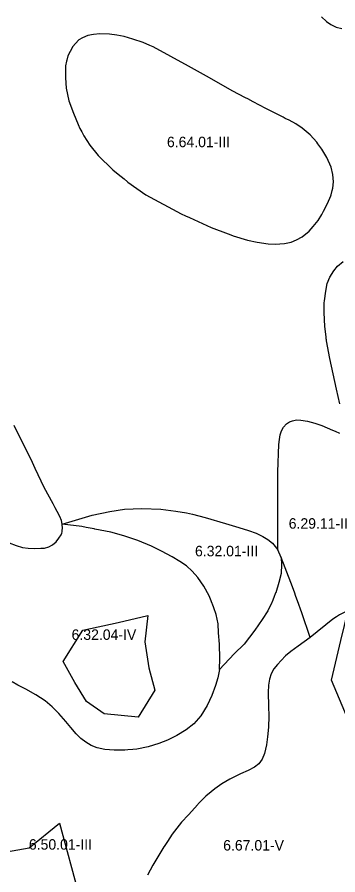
# Model space of a CAD drawing. Extents: x -555156 to -540209, y -1046851 to -1035695.
# Drawn here: x -541141 to -540835, y -1039776 to -1038957 of the extents above; entities that cross this region are included whole.
import ezdxf

# ---------------------------------------------------------------- set-up
doc = ezdxf.new("R2010")
doc.units = 0
for name, color, linetype in [('Vrstva 27', 7, 'Continuous'), ('Vrstva 28', 7, 'Continuous'), ('Vrstva 29', 7, 'Continuous')]:
    doc.layers.add(name, color=color, linetype=linetype)

msp = doc.modelspace()

# ---------------------------------------------------------------- linework, layer by layer
at = {"layer": 'Vrstva 28'}
for points in [[(-540850.82, -1038957.01), (-540845.89, -1038961.64), (-540841.85, -1038964.33), (-540836.63, -1038966.87), (-540831.4, -1038968.37)], [(-540885.92, -1039173.41), (-540879.64, -1039172.21), (-540874.56, -1039170.12), (-540869.04, -1039167.13), (-540862.47, -1039161.75), (-540858.62, -1039157.41), (-540853.99, -1039151.59), (-540850.25, -1039145.91), (-540848.63, -1039142.76), (-540844.88, -1039135.45), (-540841.79, -1039127.94), (-540841.44, -1039127.08), (-540840.49, -1039123), (-540839.95, -1039120.65), (-540839.35, -1039114.52), (-540839.72, -1039107.76), (-540841.52, -1039100.59), (-540845.55, -1039091.47), (-540850.33, -1039083.55), (-540854.04, -1039078.48), (-540855.26, -1039076.82), (-540858.33, -1039073.3), (-540861.38, -1039069.8), (-540869, -1039063.37), (-540875.12, -1039059.34), (-540881.63, -1039055.93), (-540885.25, -1039054.04), (-540887.19, -1039053.02), (-540903.92, -1039044.51), (-540915.79, -1039038.29), (-540921.06, -1039035.52), (-540923.03, -1039034.49), (-540935.95, -1039027.65), (-540957.65, -1039015.35), (-540977.52, -1039004.11), (-541011.37, -1038985.8), (-541014.41, -1038984.45), (-541020.76, -1038981.63), (-541030.57, -1038978.47), (-541038.77, -1038976.08), (-541045.77, -1038974.54), (-541052.77, -1038973.6), (-541062.15, -1038973.26), (-541068.04, -1038973.94), (-541073.42, -1038974.97), (-541078.8, -1038977.19), (-541082.04, -1038979.24), (-541085.37, -1038982.57), (-541087.76, -1038985.56), (-541090.41, -1038990.17), (-541092.54, -1038994.35), (-541093.73, -1038998.42), (-541093.99, -1038999.31), (-541094.76, -1039003.83), (-541095.02, -1039009.98), (-541094.93, -1039015.36), (-541094.12, -1039025.12), (-541091.58, -1039037.23), (-541087.4, -1039049.19), (-541082.92, -1039059.8), (-541081.08, -1039063.59), (-541079.39, -1039067.05), (-541077.54, -1039070.86), (-541071.72, -1039079.67), (-541063.65, -1039089.39), (-541049.64, -1039103.04), (-541044.51, -1039107.31), (-541039.03, -1039111.87), (-541035.81, -1039114.55), (-541035.45, -1039114.85), (-541018.27, -1039127.1), (-540984.65, -1039145.16), (-540980.33, -1039147.12), (-540976.61, -1039148.81), (-540955.97, -1039158.16), (-540939.85, -1039164.36), (-540937.3, -1039165.34), (-540934.8, -1039166.13), (-540921.17, -1039170.42), (-540912.06, -1039172.36), (-540901.45, -1039173.85)], [(-540901.45, -1039173.85), (-540894.73, -1039174.15), (-540885.92, -1039173.41)], [(-540833.04, -1039326.56), (-540836.23, -1039312.58), (-540842.88, -1039283.4), (-540845.84, -1039266.52), (-540846.02, -1039265.47), (-540846.14, -1039264.5), (-540846.35, -1039262.71), (-540847.55, -1039252.77), (-540848.15, -1039239.46), (-540848, -1039230.05), (-540847.74, -1039228.1), (-540846.5, -1039218.99), (-540845.31, -1039211.67), (-540842.77, -1039205.54), (-540839.04, -1039199.56), (-540835.3, -1039195.08), (-540830.07, -1039190.74)], [(-540892.44, -1039465.89), (-540892.41, -1039422.96), (-540892.41, -1039417.09), (-540892.41, -1039391.32), (-540891.36, -1039365.43), (-540890.86, -1039360.5), (-540890.17, -1039356.23), (-540888.81, -1039352.13), (-540886.93, -1039348.8), (-540884.2, -1039345.64), (-540881.21, -1039343.76), (-540878.22, -1039342.65), (-540874.38, -1039341.88), (-540870.29, -1039342.05), (-540864.06, -1039343.08), (-540857.14, -1039344.96), (-540850.31, -1039347.26), (-540840.07, -1039351.53), (-540837.74, -1039352.61), (-540833.47, -1039354.59)], [(-541123.68, -1039388.26), (-541126.34, -1039382.65), (-541143.75, -1039347.12)], [(-541098, -1039441.42), (-541098.68, -1039438), (-541100.39, -1039433.99), (-541102.7, -1039429.29), (-541104.66, -1039425.7), (-541106.63, -1039421.91), (-541115.14, -1039406.26), (-541123.68, -1039388.26)], [(-541098, -1039441.42), (-541069.48, -1039432.73), (-541052.45, -1039429.14), (-541038.56, -1039427.2), (-541022.13, -1039426.45), (-541004.05, -1039427.2), (-540989.56, -1039428.84), (-540979.47, -1039430.6), (-540976.72, -1039431.08), (-540973.72, -1039431.88), (-540961.63, -1039435.12), (-540942.37, -1039440.83), (-540929.53, -1039444.57), (-540920.27, -1039447.26), (-540913.1, -1039449.95), (-540906.67, -1039453.09), (-540901.74, -1039455.93), (-540897.56, -1039459.36), (-540892.44, -1039465.89)], [(-541152.85, -1039456.85), (-541148.7, -1039459.1), (-541141.79, -1039461.83), (-541135.9, -1039463.54), (-541130.35, -1039464.39), (-541124.8, -1039464.56), (-541118.4, -1039464.39), (-541114.9, -1039464.13), (-541110.89, -1039463.11), (-541107.31, -1039461.23), (-541103.89, -1039458.07), (-541101.16, -1039454.83), (-541099.03, -1039451.67), (-541098.43, -1039449.83), (-541098.09, -1039448.76), (-541097.92, -1039447.13), (-541097.75, -1039445.43), (-541098, -1039441.42)], [(-541012.71, -1039462.42), (-541025.9, -1039456.97), (-541039.34, -1039452.49), (-541051.74, -1039449.05), (-541066.79, -1039446.06), (-541067.57, -1039445.91), (-541075.16, -1039444.47), (-541079.37, -1039443.67), (-541098, -1039441.42)], [(-540947.83, -1039580.06), (-540947.68, -1039569.6), (-540948.13, -1039556), (-540948.78, -1039545.22), (-540949.38, -1039536.55), (-540951.17, -1039527.73), (-540953.48, -1039521.11), (-540954.61, -1039517.87), (-540954.89, -1039517.17), (-540956.66, -1039512.83), (-540957.89, -1039509.8), (-540962.97, -1039500.53), (-540968.8, -1039492.16), (-540974.03, -1039486.19), (-540979.55, -1039481.25), (-540985.83, -1039476.92), (-540993, -1039472.44), (-541003.15, -1039467.21), (-541012.71, -1039462.42)], [(-540889.3, -1039473.07), (-540892.44, -1039465.89)], [(-540889.3, -1039473.07), (-540888.7, -1039479.94), (-540889.3, -1039488.31), (-540891.24, -1039497.13), (-540894.38, -1039506.84), (-540894.47, -1039507.05), (-540896.18, -1039511.36), (-540897.78, -1039515.39), (-540898.06, -1039516.1), (-540901.94, -1039524.17), (-540907.32, -1039532.39), (-540914.19, -1039542.4), (-540924.5, -1039555.85), (-540934.06, -1039565.12)], [(-540861.5, -1039549.58), (-540869.6, -1039526.04), (-540873.69, -1039514.4), (-540875.08, -1039510.43), (-540876.5, -1039506.39), (-540879.79, -1039497.01), (-540889.3, -1039473.07)], [(-540741.77, -1039782), (-540813.73, -1039697.08), (-540813.64, -1039694.29), (-540813.28, -1039683.59), (-540815.19, -1039670.17), (-540816.05, -1039664.11), (-540817.54, -1039653.63), (-540825.83, -1039626.85), (-540828.55, -1039620.38), (-540841.16, -1039590.4), (-540832.2, -1039552.54), (-540828.8, -1039538.17), (-540825.54, -1039524.26)], [(-540825.54, -1039524.26), (-540828.45, -1039525.22), (-540831.64, -1039526.96), (-540833.38, -1039527.91), (-540836.49, -1039529.93), (-540839.8, -1039532.09)], [(-540839.8, -1039532.09), (-540861.5, -1039549.58)], [(-540861.5, -1039549.58), (-540873.06, -1039557.88), (-540879.78, -1039562.81), (-540885.01, -1039567.15), (-540889.04, -1039571.33), (-540892.63, -1039575.22), (-540896.06, -1039579.4), (-540898.6, -1039584.34), (-540900.24, -1039589.42), (-540901.14, -1039594.95), (-540901.44, -1039601.97), (-540901.14, -1039615.12), (-540900.86, -1039624.65), (-540901.31, -1039635.11), (-540902.2, -1039644.38), (-540903.25, -1039651.85)], [(-540934.06, -1039565.12), (-540947.83, -1039580.06)], [(-540947.83, -1039580.06), (-540949.47, -1039588.13), (-540951.71, -1039595.45), (-540955.45, -1039605.02), (-540959.78, -1039614.58), (-540965.75, -1039624.3), (-540972.33, -1039631.77), (-540979.79, -1039637.75), (-540988.64, -1039643.12), (-540997.61, -1039647.6), (-541005.82, -1039650.74), (-541015.98, -1039653.88), (-541026.88, -1039655.97), (-541030.79, -1039656.38), (-541035.48, -1039656.87), (-541038.38, -1039657.17), (-541042.03, -1039657.17), (-541048.39, -1039657.17), (-541057.5, -1039656.42), (-541064.67, -1039654.77), (-541070.5, -1039652.53), (-541075.58, -1039649.54), (-541080.36, -1039645.96), (-541084.84, -1039641.62), (-541089.77, -1039635.35), (-541094.66, -1039629.82), (-541101.23, -1039622.19), (-541107.5, -1039615.77), (-541114.38, -1039610.09), (-541123.04, -1039604.11), (-541132.75, -1039598.88), (-541140.37, -1039594.99), (-541145.88, -1039591.88)], [(-540903.25, -1039651.85), (-540905.04, -1039660.22), (-540907.28, -1039665.75), (-540910.57, -1039670.08), (-540914.75, -1039673.37), (-540920.73, -1039676.36), (-540927.9, -1039679.8), (-540938.02, -1039684.7), (-540945.63, -1039689.33), (-540952.5, -1039694.12), (-540955.95, -1039696.95), (-540960.87, -1039700.99), (-540968.3, -1039708.28), (-540968.79, -1039708.76), (-540977.6, -1039718.63), (-540984.29, -1039725.86), (-540993.18, -1039737.11), (-540997.71, -1039744.14), (-541000.76, -1039748.88), (-541001.11, -1039749.47), (-541011.48, -1039766.93), (-541016.58, -1039776.33)]]:
    msp.add_lwpolyline(points, dxfattribs=at)
at = {"layer": 'Vrstva 29'}
for points in [[(-541085.899003, -1039592.622995), (-541097.056998, -1039572.374001), (-541078.387008, -1039542.388001), (-541044.507991, -1039535.178998), (-541016.332999, -1039528.568004), (-541019.049006, -1039553.554008), (-541015.366003, -1039578.536991), (-541009.688998, -1039599.666006), (-541025.577999, -1039625.637996), (-541057.973994, -1039622.542006), (-541074.724008, -1039610.574), (-541085.899003, -1039592.622995)], [(-541162.426994, -1039756.066007), (-541129.486, -1039750.279004), (-541100.562995, -1039726.629002), (-541081.948999, -1039796.086003)]]:
    msp.add_lwpolyline(points, dxfattribs=at)

# ---------------------------------------------------------------- texts
at = {"layer": 'Vrstva 27'}
for s, p in [('6.64.01-III', (-540998.086548, -1039081.57)), ('6.29.11-II', (-540881.950313, -1039445.68)), ('6.32.01-III', (-540971.346548, -1039472.03)), ('6.32.04-IV', (-541089.047119, -1039551.81)), ('6.50.01-III', (-541129.806548, -1039752.03)), ('6.67.01-V', (-540944.460288, -1039752.85))]:
    msp.add_text(s, height=10, dxfattribs=at).set_placement(p)

doc.saveas('drawing.dxf')
